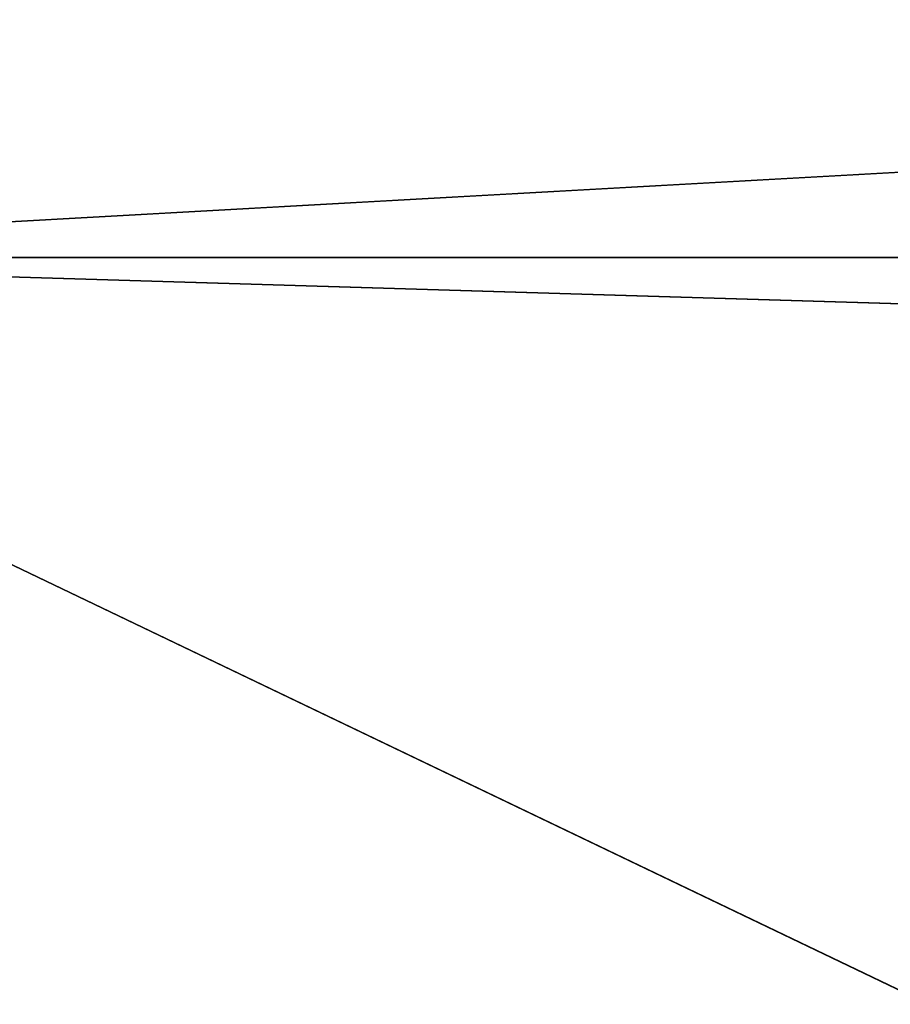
# Model space of a CAD drawing. Header units: millimetres. Extents: x -522 to 188, y -54 to 63.
# Tile 271 of 656: x -4.252 to -4.2373, y -36.7835 to -36.7669. Entities that reach past the tile are written whole.
import ezdxf

# ---------------------------------------------------------------- set-up
doc = ezdxf.new("R2010")
doc.units = ezdxf.units.MM
doc.header["$LTSCALE"] = 65.185185
for name, color, linetype in [('1', 7, 'CONTINUOUS'), ('2', 7, 'CONTINUOUS'), ('8', 7, 'CONTINUOUS'), ('9', 7, 'CONTINUOUS')]:
    doc.layers.add(name, color=color, linetype=linetype)

msp = doc.modelspace()

# ---------------------------------------------------------------- linework, layer by layer
at = {"layer": '1', "color": 7, "linetype": 'CONTINUOUS'}
for points in [[(-4.178713, 23, -12.310092), (-4.974943, -36.8, -12.010406), (-4.949747, 4.846688, -12.020815), (-4.178713, 23, -12.310092)], [(-4.974943, -36.8, -12.010406), (-4.178713, 23, -12.310092), (-4.178775, -36.8, -12.310068), (-4.974943, -36.8, -12.010406)]]:
    msp.add_3dface(points, dxfattribs=at)
at = {"layer": '2', "color": 7, "linetype": 'CONTINUOUS'}
for points in [[(-4.178775, -36.8, 12.310068), (-4.974885, 23, 12.010434), (-4.974943, -36.8, 12.010406), (-4.178775, -36.8, 12.310068)], [(-4.178713, 23, 12.310092), (-4.974885, 23, 12.010434), (-4.178775, -36.8, 12.310068), (-4.178713, 23, 12.310092)]]:
    msp.add_3dface(points, dxfattribs=at)
at = {"layer": '8', "color": 3, "linetype": 'CONTINUOUS'}
for points in [[(-3.617747, -36.734931, -10.657538), (-4.262876, -36.770913, -10.291494), (-4.307037, -36.734931, -10.398108), (-3.617747, -36.734931, -10.657538)], [(-3.580653, -36.770913, -10.548265), (-4.262876, -36.770913, -10.291494), (-3.617747, -36.734931, -10.657538), (-3.580653, -36.770913, -10.548265)], [(-4.217377, -36.792709, -10.181648), (-4.874259, -36.792709, -9.884019), (-4.262876, -36.770913, -10.291494), (-4.217377, -36.792709, -10.181648)], [(-3.580653, -36.770913, -10.548265), (-4.217377, -36.792709, -10.181648), (-4.262876, -36.770913, -10.291494), (-3.580653, -36.770913, -10.548265)]]:
    msp.add_3dface(points, dxfattribs=at)
at = {"layer": '9', "color": 3, "linetype": 'CONTINUOUS'}
for points in [[(-4.262876, -36.770913, 10.291494), (-3.580653, -36.770913, 10.548265), (-4.307037, -36.734931, 10.398108), (-4.262876, -36.770913, 10.291494)], [(-4.307037, -36.734931, 10.398108), (-3.580653, -36.770913, 10.548265), (-3.617747, -36.734931, 10.657538), (-4.307037, -36.734931, 10.398108)], [(-4.874259, -36.792709, 9.884019), (-4.217377, -36.792709, 10.181648), (-4.926845, -36.770913, 9.990654), (-4.874259, -36.792709, 9.884019)], [(-4.926845, -36.770913, 9.990654), (-4.217377, -36.792709, 10.181648), (-4.262876, -36.770913, 10.291494), (-4.926845, -36.770913, 9.990654)], [(-4.217377, -36.792709, 10.181648), (-3.542435, -36.792709, 10.435678), (-4.262876, -36.770913, 10.291494), (-4.217377, -36.792709, 10.181648)], [(-4.262876, -36.770913, 10.291494), (-3.542435, -36.792709, 10.435678), (-3.580653, -36.770913, 10.548265), (-4.262876, -36.770913, 10.291494)]]:
    msp.add_3dface(points, dxfattribs=at)

doc.saveas('drawing.dxf')
